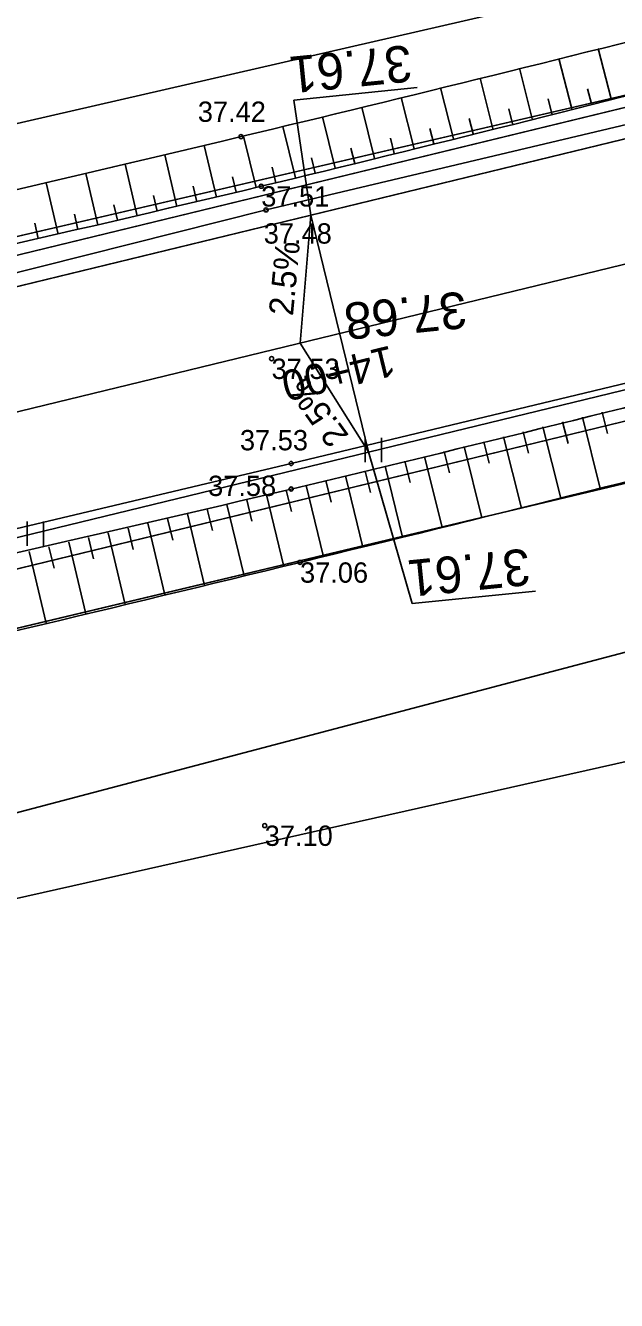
# Model space of a CAD drawing. Extents: x 469981 to 472086, y 246785 to 247785.
# Drawn here: x 470701.54 to 470716.07, y 247173.95 to 247205.33 of the extents above; entities that cross this region are included whole.
import ezdxf

# ---------------------------------------------------------------- set-up
doc = ezdxf.new("R2010")
doc.units = 0
for name, color, linetype in [('0_922', 7, 'Continuous'), ('0_Asfalta_mala', 7, 'Continuous'), ('0_Asfalta_Nomale', 7, 'Continuous'), ('0_Ruut_Braukt', 7, 'Continuous'), ('0_Ruut_nomale', 7, 'Continuous'), ('0_vertikals', 7, 'Continuous'), ('0_vertkals_cipari', 7, 'Continuous'), ('21', 7, 'Continuous'), ('6_piketaza', 7, 'Continuous'), ('CELI_CMAL_####_####_#', 7, 'Continuous'), ('DREN_VADP_####_####_#', 7, 'Continuous'), ('RAMI_UZMR_####_####_#', 7, 'Continuous'), ('RELJ_AATZ_####_TKST_#', 7, 'Continuous'), ('RELJ_ELEM_####_####_#', 7, 'Continuous'), ('RELJ_NOGA_####_####_#', 7, 'Continuous'), ('RELJ_NOGL_####_####_#', 7, 'Continuous'), ('ROBZ_PROJ_####_####_#', 7, 'Continuous'), ('TERT_ELEM_####_####_#', 7, 'Continuous')]:
    doc.layers.add(name, color=color, linetype=linetype)

msp = doc.modelspace()

# ---------------------------------------------------------------- linework, layer by layer
at = {"layer": '0_922'}
msp.add_line((470794.554, 247218.496), (470631.479, 247178.827), dxfattribs=at)
at = {"layer": '0_Asfalta_mala'}
for p, q in [((470793.845, 247221.411), (470630.743, 247181.735)), ((470795.263, 247215.581), (470632.216, 247175.919))]:
    msp.add_line(p, q, dxfattribs=at)
at = {"layer": '0_Asfalta_Nomale'}
for p, q in [((470793.668, 247222.14), (470630.558, 247182.462)), ((470795.441, 247214.852), (470632.366, 247175.183))]:
    msp.add_line(p, q, dxfattribs=at)
at = {"layer": '0_Ruut_Braukt'}
for p, q in [((470793.845, 247221.411), (470630.743, 247181.735)), ((470632.216, 247175.919), (470795.263, 247215.581))]:
    msp.add_line(p, q, dxfattribs=at)
at = {"layer": '0_Ruut_nomale'}
for p, q in [((470795.263, 247215.581), (470632.216, 247175.919)), ((470632.435, 247175.2), (470795.441, 247214.852))]:
    msp.add_line(p, q, dxfattribs=at)
for points in [[(470647.269, 247186.527), (470688.32, 247196.513), (470723.527, 247205.078), (470758.226, 247213.518), (470793.668, 247222.14), (470797.449, 247223.017), (470800.193, 247223.602), (470807.23, 247224.903), (470812.254, 247225.659), (470816.509, 247226.189), (470821.396, 247226.674), (470824.906, 247226.941), (470829.387, 247227.185), (470834.194, 247227.323)], [(470834.465, 247226.577), (470829.479, 247226.438), (470825.563, 247226.232), (470822.226, 247225.991), (470818.009, 247225.598), (470813.616, 247225.083), (470808.23, 247224.305), (470801.533, 247223.107), (470795.836, 247221.883), (470793.845, 247221.411), (470778.497, 247217.678), (470763.961, 247214.142), (470718.883, 247203.176), (470699.718, 247198.514), (470689.033, 247195.915), (470677.373, 247193.078), (470636.595, 247183.159)]]:
    msp.add_lwpolyline(points, dxfattribs=at)
at = {"layer": '0_vertikals'}
for p, q in [((470708.138, 247203.496), (470711.169, 247203.8)), ((470708.556, 247200.664), (470708.138, 247203.496)), ((470709.974, 247194.834), (470711.046, 247191.105)), ((470711.046, 247191.105), (470714.078, 247191.409))]:
    msp.add_line(p, q, dxfattribs=at)
msp.add_lwpolyline([(470708.556, 247200.664), (470708.293, 247197.513), (470709.974, 247194.834)], close=True, dxfattribs=at)
at = {"layer": '21'}
msp.add_line((470794.554, 247218.496), (470631.479, 247178.827), dxfattribs=at)
at = {"layer": '6_piketaza'}
msp.add_lwpolyline([(470709.324, 247197.506), (470709.206, 247197.992)], dxfattribs=at)
at = {"layer": 'CELI_CMAL_####_####_#'}
for points in [[(470678.613, 247193.526), (470707.455, 247200.791), (470732.512, 247206.741), (470762.073, 247213.437), (470788.208, 247218.626), (470817.367, 247222.191), (470831.408, 247222.915), (470849.341, 247223.769), (470861.754, 247223.708), (470867.949, 247223.336), (470870.754, 247224.045), (470872.402, 247225.837), (470874.431, 247230.012), (470874.14, 247233.92), (470872.817, 247237.597), (470871.759, 247240.057)], [(470881.196, 247215.092), (470867.979, 247217.363), (470861.696, 247218.004), (470848.617, 247218.285), (470830.624, 247217.903), (470817.243, 247216.917), (470789.541, 247213.218), (470761.584, 247207.361), (470733.919, 247200.757), (470708.074, 247194.55), (470680.531, 247188.015)]]:
    msp.add_lwpolyline(points, dxfattribs=at)
at = {"layer": 'DREN_VADP_####_####_#'}
for points in [[(470788.229, 247230.84), (470790.777, 247223.487), (470677.88, 247197.532)], [(470673.776, 247178.682), (470800.53, 247212.157), (470815.664, 247193.505)]]:
    msp.add_lwpolyline(points, dxfattribs=at)
at = {"layer": 'RAMI_UZMR_####_####_#'}
msp.add_lwpolyline([(471016.707, 247172.079), (470997.217, 247171.376), (470979.902, 247175.851), (470953.212, 247178.863), (470866.8, 247207.896), (470847.133, 247208.95), (470818.512, 247207.896), (470793.929, 247204.557), (470730.787, 247190.475), (470682.857, 247179.693), (470601.924, 247155.957)], dxfattribs=at)
at = {"layer": 'RELJ_ELEM_####_####_#'}
for centre in [(470706.841, 247202.594), (470707.338, 247201.374), (470707.455, 247200.791), (470707.592, 247197.131), (470708.073, 247194.55), (470708.074, 247193.923), (470708.292, 247192.117), (470707.423, 247185.64)]:
    msp.add_circle(centre, 0.05, dxfattribs=at)
at = {"layer": 'RELJ_NOGA_####_####_#'}
for p, q in [((470715.941, 247203.524), (470715.623, 247204.764)), ((470714.972, 247203.276), (470714.655, 247204.52)), ((470714.003, 247203.03), (470713.686, 247204.277)), ((470713.033, 247202.784), (470712.717, 247204.035)), ((470711.094, 247202.297), (470710.779, 247203.554)), ((470712.064, 247202.54), (470711.749, 247203.794)), ((470714.487, 247203.153), (470714.393, 247203.527)), ((470715.456, 247203.4), (470715.361, 247203.773)), ((470710.123, 247202.055), (470709.811, 247203.316)), ((470713.518, 247202.907), (470713.423, 247203.281)), ((470709.152, 247201.816), (470708.842, 247203.078)), ((470712.549, 247202.662), (470712.454, 247203.038)), ((470707.209, 247201.342), (470706.904, 247202.609)), ((470708.181, 247201.578), (470707.872, 247202.843)), ((470711.579, 247202.418), (470711.485, 247202.795)), ((470706.237, 247201.109), (470705.934, 247202.377)), ((470709.638, 247201.935), (470709.544, 247202.314)), ((470710.609, 247202.176), (470710.515, 247202.554)), ((470705.264, 247200.878), (470704.965, 247202.146)), ((470708.667, 247201.697), (470708.574, 247202.076)), ((470703.316, 247200.423), (470703.023, 247201.688)), ((470704.29, 247200.649), (470703.994, 247201.916)), ((470707.695, 247201.46), (470707.603, 247201.84)), ((470702.342, 247200.198), (470702.052, 247201.461)), ((470705.751, 247200.993), (470705.66, 247201.374)), ((470706.723, 247201.225), (470706.632, 247201.605)), ((470704.777, 247200.763), (470704.688, 247201.144)), ((470702.829, 247200.31), (470702.742, 247200.69)), ((470703.804, 247200.536), (470703.715, 247200.916)), ((470701.855, 247200.087), (470701.768, 247200.465)), ((470715.234, 247195.693), (470715.674, 247193.935)), ((470715.234, 247195.693), (470715.674, 247193.935)), ((470715.719, 247195.815), (470715.851, 247195.287)), ((470715.719, 247195.815), (470715.851, 247195.287)), ((470714.264, 247195.45), (470714.704, 247193.695)), ((470714.264, 247195.45), (470714.704, 247193.695)), ((470714.749, 247195.572), (470714.881, 247195.045)), ((470714.749, 247195.572), (470714.881, 247195.045)), ((470712.809, 247195.086), (470712.941, 247194.56)), ((470712.809, 247195.086), (470712.941, 247194.56)), ((470713.294, 247195.207), (470713.733, 247193.454)), ((470713.294, 247195.207), (470713.733, 247193.454)), ((470713.779, 247195.329), (470713.911, 247194.802)), ((470713.779, 247195.329), (470713.911, 247194.802)), ((470711.353, 247194.725), (470711.786, 247192.974)), ((470711.353, 247194.725), (470711.786, 247192.974)), ((470711.839, 247194.845), (470711.969, 247194.319)), ((470711.839, 247194.845), (470711.969, 247194.319)), ((470712.324, 247194.965), (470712.758, 247193.213)), ((470712.324, 247194.965), (470712.758, 247193.213)), ((470710.382, 247194.486), (470710.812, 247192.734)), ((470710.382, 247194.486), (470710.812, 247192.734)), ((470710.868, 247194.605), (470710.997, 247194.08)), ((470710.868, 247194.605), (470710.997, 247194.08)), ((470708.925, 247194.129), (470709.053, 247193.603)), ((470708.925, 247194.129), (470709.053, 247193.603)), ((470709.411, 247194.248), (470709.838, 247192.495)), ((470709.411, 247194.248), (470709.838, 247192.495)), ((470709.897, 247194.366), (470710.025, 247193.841)), ((470709.897, 247194.366), (470710.025, 247193.841)), ((470707.467, 247193.777), (470707.89, 247192.019)), ((470707.467, 247193.777), (470707.89, 247192.019)), ((470707.953, 247193.894), (470708.08, 247193.367)), ((470707.953, 247193.894), (470708.08, 247193.367)), ((470708.439, 247194.012), (470708.865, 247192.257)), ((470708.439, 247194.012), (470708.865, 247192.257)), ((470706.495, 247193.543), (470706.916, 247191.783)), ((470706.495, 247193.543), (470706.916, 247191.783)), ((470706.981, 247193.66), (470707.108, 247193.132)), ((470706.981, 247193.66), (470707.108, 247193.132)), ((470705.036, 247193.194), (470705.162, 247192.666)), ((470705.036, 247193.194), (470705.162, 247192.666)), ((470705.522, 247193.31), (470705.943, 247191.548)), ((470705.522, 247193.31), (470705.943, 247191.548)), ((470706.009, 247193.427), (470706.135, 247192.898)), ((470706.009, 247193.427), (470706.135, 247192.898)), ((470703.577, 247192.848), (470703.994, 247191.082)), ((470703.577, 247192.848), (470703.994, 247191.082)), ((470704.063, 247192.963), (470704.189, 247192.434)), ((470704.063, 247192.963), (470704.189, 247192.434)), ((470704.55, 247193.079), (470704.969, 247191.315)), ((470704.55, 247193.079), (470704.969, 247191.315)), ((470702.603, 247192.617), (470703.021, 247190.851)), ((470702.603, 247192.617), (470703.021, 247190.851)), ((470703.09, 247192.732), (470703.215, 247192.203)), ((470703.09, 247192.732), (470703.215, 247192.203)), ((470701.63, 247192.388), (470702.047, 247190.62)), ((470701.63, 247192.388), (470702.047, 247190.62)), ((470702.117, 247192.502), (470702.242, 247191.972)), ((470702.117, 247192.502), (470702.242, 247191.972))]:
    msp.add_line(p, q, dxfattribs=at)
for points in [[(470606.183, 247176.676), (470630.141, 247182.622), (470654.6, 247188.654), (470677.992, 247194.648), (470707.339, 247201.373), (470732.104, 247207.628), (470762.069, 247214.507), (470787.98, 247219.522), (470817.319, 247223.525), (470842.975, 247225.157), (470861.302, 247225.322)], [(470443.762, 247118.331), (470443.88, 247120.814), (470444.471, 247122.233), (470445.96, 247123.747), (470447.74, 247124.344), (470466.701, 247130.323), (470490.205, 247137.037), (470509.522, 247142.633), (470536.42, 247149.583), (470558.637, 247154.955), (470585.403, 247162.504), (470607.875, 247168.231), (470633.412, 247175.414), (470656.062, 247180.759), (470680.788, 247187.471), (470708.074, 247193.923), (470734.191, 247200.317), (470761.697, 247206.456), (470789.773, 247212.754), (470817.257, 247216.179), (470830.019, 247217.144), (470848.586, 247217.569), (470861.752, 247217.476), (470881.066, 247214.264), (470905.336, 247205.96), (470932.738, 247196.11), (470958.906, 247187.141), (470978.102, 247181.086)]]:
    msp.add_spline(points, degree=3, dxfattribs=at)
at = {"layer": 'RELJ_NOGL_####_####_#'}
for points in [[(470606.139, 247178.172), (470629.32, 247183.824), (470654.592, 247190.289), (470677.819, 247195.89), (470706.841, 247202.594), (470731.579, 247208.797), (470762.066, 247216.088), (470787.493, 247220.75), (470816.99, 247225.543), (470831.338, 247226.448), (470860.897, 247226.774)], [(470444.636, 247118.184), (470444.802, 247120.028), (470444.991, 247120.926), (470445.558, 247121.73), (470446.408, 247122.251), (470448.872, 247122.621), (470466.486, 247128.526), (470490.665, 247135.792), (470509.603, 247140.94), (470537.55, 247147.945), (470558.966, 247153.542), (470586.086, 247160.934), (470607.922, 247166.842), (470634.241, 247173.648), (470681.28, 247185.658), (470708.292, 247192.117), (470734.878, 247198.699), (470761.457, 247204.922), (470790.498, 247211.068), (470817.148, 247213.701), (470830.618, 247215.209), (470848.022, 247215.369), (470862.099, 247215.472), (470880.883, 247212.412), (470904.425, 247203.826), (470932.21, 247193.701), (470958.298, 247186.024), (470977.689, 247180.167)]]:
    msp.add_spline(points, degree=3, dxfattribs=at)
at = {"layer": 'ROBZ_PROJ_####_####_#'}
for points in [[(470613.752, 247179.765), (470688.303, 247197.106), (470783.692, 247219.293), (470809.088, 247224.67), (470845.751, 247226.447), (470876.169, 247225.296), (470921.641, 247209.731), (470967.353, 247194.084), (470989.48, 247188.802), (471001.509, 247189.266), (471050.609, 247195.379), (471093.674, 247200.298), (471124.72, 247213.54), (471341.261, 247348.2), (471524.883, 247464.852)], [(471398.351, 247372.094), (471346.741, 247338.478), (471133.176, 247205.05), (471108.425, 247194.786), (471087.339, 247189.709), (471023.306, 247181.157), (470962.604, 247185.245), (470905.63, 247205.857), (470878.75, 247214.454), (470852.344, 247217.039), (470815.743, 247215.147), (470778.583, 247209.26), (470718.669, 247194.633), (470636.973, 247175.147), (470468.364, 247124.23), (470431.624, 247112.202), (470396.219, 247097.502), (470371.503, 247083.47), (470275.956, 246992.729), (470152.342, 246907.761), (470066.737, 246851.23)], [(470797.907, 247259.877), (470809.088, 247224.67), (470783.692, 247219.293), (470688.303, 247197.106), (470715, 247245.697)], [(470640.364, 247130.279), (470636.973, 247175.147), (470718.669, 247194.633), (470722.164, 247159.516)]]:
    msp.add_lwpolyline(points, dxfattribs=at)
at = {"layer": 'TERT_ELEM_####_####_#'}
for p, q in [((470709.894, 247194.585), (470709.894, 247195.185)), ((470710.294, 247194.585), (470710.294, 247195.185)), ((470701.582, 247192.527), (470701.582, 247193.127)), ((470701.982, 247192.527), (470701.982, 247193.127))]:
    msp.add_line(p, q, dxfattribs=at)

# ---------------------------------------------------------------- texts
at = {"layer": '0_vertkals_cipari'}
for s, height, rotation, p in [('37.61', 0.9, 185.7316, (470710.993, 247204.854)), ('2.5%', 0.5993, 84.5215, (470708.117, 247198.171)), ('37.68', 0.9, 185.7316, (470712.34, 247198.788)), ('2.5%', 0.5993, 125.7338, (470709.509, 247195.236)), ('37.61', 0.9, 185.7316, (470713.901, 247192.463))]:
    msp.add_text(s, height=height, rotation=rotation, dxfattribs=at).set_placement(p)
at = {"layer": '6_piketaza'}
msp.add_text('14+00', height=0.75, rotation=193.672, dxfattribs=at).set_placement((470710.519, 247197.462))
at = {"layer": 'RELJ_AATZ_####_TKST_#'}
for s, p in [('37.42', (470705.778, 247202.958)), ('37.51', (470707.338, 247200.874)), ('37.48', (470707.399, 247199.962)), ('37.53', (470707.592, 247196.631)), ('37.53', (470706.814, 247194.875)), ('37.58', (470706.031, 247193.751)), ('37.06', (470708.292, 247191.617)), ('37.10', (470707.423, 247185.14))]:
    msp.add_text(s, height=0.5, dxfattribs=at).set_placement(p)

doc.saveas('drawing.dxf')
